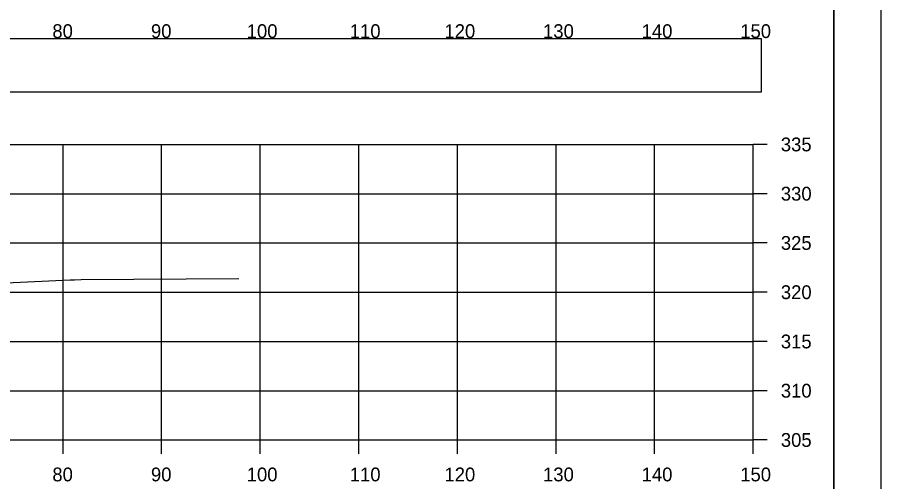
# Model space of a CAD drawing. Extents: x 1376273 to 1384221, y 378927 to 384592.
# Drawn here: x 1380633.2 to 1380720.8, y 382781.6 to 382828.8 of the extents above; entities that cross this region are included whole.
import ezdxf

# ---------------------------------------------------------------- set-up
doc = ezdxf.new("R2010")
doc.units = 0
for name, color, linetype in [('R_Axis', 7, 'Continuous'), ('R_Axis Annot', 7, 'Continuous'), ('R_Border', 7, 'Continuous'), ('R_Exist Surface', 7, 'Continuous'), ('R_Grid', 7, 'Continuous'), ('R_No Plot', 7, 'Continuous')]:
    doc.layers.add(name, color=color, linetype=linetype)

msp = doc.modelspace()

# ---------------------------------------------------------------- linework, layer by layer
at = {"layer": 'R_Axis'}
for p, q in [((1380707.837, 382785.874), (1380707.837, 382815.874)), ((1380709.237, 382815.874), (1380707.837, 382815.874)), ((1380709.237, 382810.874), (1380707.837, 382810.874)), ((1380709.237, 382805.874), (1380707.837, 382805.874)), ((1380709.237, 382800.874), (1380707.837, 382800.874)), ((1380709.237, 382795.874), (1380707.837, 382795.874)), ((1380709.237, 382790.874), (1380707.837, 382790.874)), ((1380407.837, 382785.874), (1380707.837, 382785.874)), ((1380637.837, 382784.474), (1380637.837, 382785.874)), ((1380647.837, 382784.474), (1380647.837, 382785.874)), ((1380657.837, 382784.474), (1380657.837, 382785.874)), ((1380667.837, 382784.474), (1380667.837, 382785.874)), ((1380677.837, 382784.474), (1380677.837, 382785.874)), ((1380687.837, 382784.474), (1380687.837, 382785.874)), ((1380697.837, 382784.474), (1380697.837, 382785.874)), ((1380707.837, 382784.474), (1380707.837, 382785.874)), ((1380709.237, 382785.874), (1380707.837, 382785.874))]:
    msp.add_line(p, q, dxfattribs=at)
at = {"layer": 'R_Axis Annot'}
msp.add_lwpolyline([(1380406.991, 382821.198), (1380708.682, 382821.198), (1380708.682, 382826.609), (1380406.991, 382826.609)], close=True, dxfattribs=at)
at = {"layer": 'R_Border'}
msp.add_line((1380716.017, 382675.874), (1380716.017, 382881.334), dxfattribs=at)
at = {"layer": 'R_Exist Surface'}
msp.add_lwpolyline([(1380625.546, 382801.525), (1380638.561, 382802.127), (1380638.98, 382802.139), (1380639.664, 382802.152), (1380655.667, 382802.261)], dxfattribs=at)
at = {"layer": 'R_Grid'}
for p, q in [((1380407.837, 382815.874), (1380707.837, 382815.874)), ((1380637.837, 382785.874), (1380637.837, 382815.874)), ((1380647.837, 382785.874), (1380647.837, 382815.874)), ((1380657.837, 382785.874), (1380657.837, 382815.874)), ((1380667.837, 382785.874), (1380667.837, 382815.874)), ((1380677.837, 382785.874), (1380677.837, 382815.874)), ((1380687.837, 382785.874), (1380687.837, 382815.874)), ((1380697.837, 382785.874), (1380697.837, 382815.874)), ((1380707.837, 382785.874), (1380707.837, 382815.874)), ((1380407.837, 382810.874), (1380707.837, 382810.874)), ((1380407.837, 382805.874), (1380707.837, 382805.874)), ((1380407.837, 382800.874), (1380707.837, 382800.874)), ((1380407.837, 382795.874), (1380707.837, 382795.874)), ((1380407.837, 382790.874), (1380707.837, 382790.874)), ((1380407.837, 382785.874), (1380707.837, 382785.874))]:
    msp.add_line(p, q, dxfattribs=at)
at = {"layer": 'R_No Plot'}
for points in [[(1380387.43, 382885.229), (1380720.77, 382885.229), (1380720.77, 382671.891), (1380387.43, 382671.891)], [(1380633.757, 382881.334), (1380633.757, 382871.454), (1380669.489, 382871.454), (1380669.489, 382868.534), (1380692.689, 382868.534), (1380692.689, 382844.202), (1380716.017, 382844.202), (1380716.017, 382675.874), (1380399.837, 382675.874), (1380399.837, 382881.334)]]:
    msp.add_lwpolyline(points, close=True, dxfattribs=at)

# ---------------------------------------------------------------- texts
at = {"layer": 'R_Axis Annot'}
for s, p in [('80', (1380636.751, 382826.674)), ('90', (1380646.751, 382826.674)), ('100', (1380656.465, 382826.674)), ('110', (1380666.917, 382826.674)), ('120', (1380676.52, 382826.674)), ('130', (1380686.52, 382826.674)), ('140', (1380696.52, 382826.674)), ('150', (1380706.52, 382826.674)), ('335', (1380710.637, 382815.174)), ('330', (1380710.637, 382810.174)), ('325', (1380710.637, 382805.174)), ('320', (1380710.637, 382800.174)), ('315', (1380710.637, 382795.174)), ('310', (1380710.637, 382790.174)), ('305', (1380710.637, 382785.174)), ('80', (1380636.751, 382781.674)), ('90', (1380646.751, 382781.674)), ('100', (1380656.465, 382781.674)), ('110', (1380666.917, 382781.674)), ('120', (1380676.52, 382781.674)), ('130', (1380686.52, 382781.674)), ('140', (1380696.52, 382781.674)), ('150', (1380706.52, 382781.674))]:
    msp.add_text(s, height=1.4, dxfattribs=at).set_placement(p)

doc.saveas('drawing.dxf')
